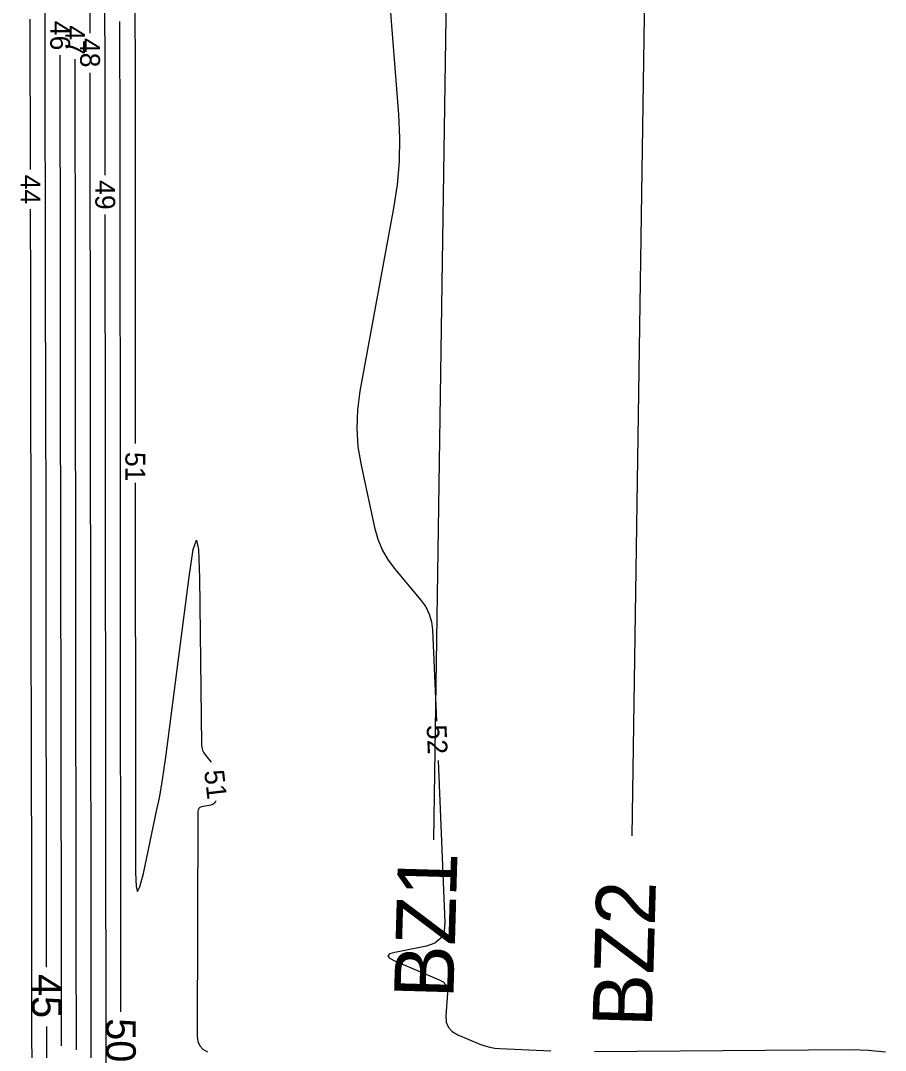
# Model space of a CAD drawing. Extents: x 2384780 to 2405861, y 547869 to 573706.
# Drawn here: x 2395712.7 to 2395800, y 552951.7 to 553055.7 of the extents above; entities that cross this region are included whole.
import ezdxf

# ---------------------------------------------------------------- set-up
doc = ezdxf.new("R2010")
doc.units = 0
for name, color, linetype in [('Old_Level_60', 7, 'Continuous'), ('Old_Level_61', 7, 'Continuous'), ('Prop Buffer Zone 1', 7, 'Continuous'), ('Prop Buffer Zone 2', 7, 'Continuous')]:
    doc.layers.add(name, color=color, linetype=linetype)

msp = doc.modelspace()

# ---------------------------------------------------------------- linework, layer by layer
at = {"layer": 'Old_Level_60'}
for points in [[(2395724.18275, 553066.506), (2395724.204, 553041.30075), (2395724.2045, 553040.885), (2395724.205, 553040.469), (2395724.2055, 553040.05325), (2395724.20625, 553039.6375), (2395724.2085, 553038.2795), (2395724.209, 553037.9885), (2395724.2095, 553037.6975), (2395724.20975, 553037.40625), (2395724.21, 553037.11525), (2395724.2295, 553013.02525)], [(2395721.19, 553040.11925), (2395721.185, 553042.84575), (2395721.18325, 553043.8965), (2395721.18175, 553044.94725), (2395721.1805, 553045.998), (2395721.1795, 553047.04875), (2395721.1675, 553061.387)], [(2395719.6635, 553054.45425), (2395719.6595, 553059.31975)], [(2395749.94775, 553057.37725), (2395750.809, 553046.24275), (2395750.91625, 553043.86075), (2395750.869, 553041.487), (2395750.667, 553039.12125), (2395750.3105, 553036.76375), (2395746.90725, 553018.30075), (2395746.6555, 553016.4275), (2395746.591, 553014.557), (2395746.714, 553012.6895), (2395747.0245, 553010.825), (2395748.39175, 553004.523), (2395748.7175, 553003.3595), (2395749.17575, 553002.261), (2395749.76625, 553001.2275), (2395750.48925, 553000.25925), (2395753.06725, 552997.203), (2395753.55525, 552996.52275), (2395753.914, 552995.7925), (2395754.14375, 552995.01175), (2395754.24475, 552994.181), (2395754.634, 552984.987)], [(2395713.65025, 553040.6775), (2395713.624, 553055.60075), (2395713.6235, 553055.8715)], [(2395716.79125, 552952.208), (2395716.782, 552957.5085), (2395716.77925, 552959.08925), (2395716.77725, 552960.67), (2395716.7755, 552962.25075), (2395716.774, 552963.8315), (2395716.77025, 552968.995), (2395716.7695, 552970.1015), (2395716.76825, 552971.208), (2395716.76675, 552972.3145), (2395716.76475, 552973.421), (2395716.73925, 552988.03075), (2395716.737, 552989.527), (2395716.73475, 552991.0235), (2395716.73325, 552992.52), (2395716.73175, 552994.01625), (2395716.728, 552998.90475), (2395716.727, 552999.95225), (2395716.726, 553000.99975), (2395716.7245, 553002.04725), (2395716.72275, 553003.09475), (2395716.69575, 553018.51925), (2395716.69325, 553019.93675), (2395716.6915, 553021.35425), (2395716.68975, 553022.77175), (2395716.6885, 553024.18925), (2395716.68475, 553028.81975), (2395716.68375, 553029.81225), (2395716.6825, 553030.8045), (2395716.68125, 553031.79675), (2395716.6795, 553032.789), (2395716.651, 553048.97725), (2395716.64875, 553050.32075), (2395716.647, 553051.66425), (2395716.64625, 553052.20775)], [(2395718.2885, 552951.80375), (2395718.28325, 552954.7115), (2395718.2805, 552956.456), (2395718.27825, 552958.2005), (2395718.27625, 552959.945), (2395718.27475, 552961.6895), (2395718.269, 552969.3825), (2395718.26775, 552971.031), (2395718.26575, 552972.6795), (2395718.2635, 552974.328), (2395718.261, 552975.9765), (2395718.2455, 552984.83825), (2395718.24225, 552986.737), (2395718.23975, 552988.636), (2395718.2375, 552990.535), (2395718.23575, 552992.43375), (2395718.2305, 552999.4265), (2395718.229, 553000.92475), (2395718.2275, 553002.42325), (2395718.22525, 553003.92175), (2395718.223, 553005.42), (2395718.206, 553015.1015), (2395718.20275, 553017.0725), (2395718.2, 553019.0435), (2395718.19775, 553021.01425), (2395718.19575, 553022.98525), (2395718.1905, 553029.42375), (2395718.18925, 553030.80325), (2395718.18775, 553032.183), (2395718.18575, 553033.56275), (2395718.1835, 553034.94225), (2395718.16475, 553045.66575), (2395718.1615, 553047.5455), (2395718.159, 553049.42525), (2395718.15675, 553051.305), (2395718.15625, 553051.80375)], [(2395719.78725, 552950.45425), (2395719.78225, 552953.3675), (2395719.78025, 552954.54925), (2395719.77875, 552955.731), (2395719.7775, 552956.91275), (2395719.77625, 552958.09475), (2395719.76725, 552970.5215), (2395719.76575, 552972.33625), (2395719.76375, 552974.151), (2395719.76125, 552975.9655), (2395719.75825, 552977.78025), (2395719.748, 552983.708), (2395719.74575, 552984.97825), (2395719.744, 552986.2485), (2395719.74275, 552987.51875), (2395719.7415, 552988.789), (2395719.733, 552999.981), (2395719.73125, 553001.914), (2395719.729, 553003.84675), (2395719.72625, 553005.7795), (2395719.723, 553007.7125), (2395719.712, 553014.0265), (2395719.70975, 553015.3795), (2395719.708, 553016.7325), (2395719.70625, 553018.0855), (2395719.705, 553019.4385), (2395719.697, 553029.47425), (2395719.695, 553031.518), (2395719.69275, 553033.5615), (2395719.68975, 553035.60525), (2395719.6865, 553037.649), (2395719.67475, 553044.325), (2395719.6725, 553045.75575), (2395719.67025, 553047.18625), (2395719.66875, 553048.61675), (2395719.66725, 553050.0475), (2395719.667, 553050.45425)], [(2395713.821, 552939.0115), (2395713.77625, 552964.812), (2395713.7755, 552965.21025), (2395713.775, 552965.60875), (2395713.7745, 552966.00725), (2395713.77425, 552966.40575), (2395713.77325, 552967.7075), (2395713.773, 552967.98625), (2395713.77275, 552968.26525), (2395713.77225, 552968.54425), (2395713.77175, 552968.823), (2395713.726, 552995.09225), (2395713.72525, 552995.4455), (2395713.725, 552995.7985), (2395713.7245, 552996.15175), (2395713.72425, 552996.50475), (2395713.72325, 552997.65825), (2395713.723, 552997.9055), (2395713.72275, 552998.15275), (2395713.7225, 552998.4), (2395713.722, 552998.647), (2395713.67525, 553025.3545), (2395713.67475, 553025.66525), (2395713.67425, 553025.976), (2395713.674, 553026.28675), (2395713.6735, 553026.59725), (2395713.67275, 553027.61225), (2395713.6725, 553027.82975), (2395713.67225, 553028.04725), (2395713.672, 553028.26475), (2395713.67175, 553028.48225), (2395713.65725, 553036.6775)], [(2395721.28775, 552948.1775), (2395721.2815, 552951.7365), (2395721.28025, 552952.499), (2395721.27925, 552953.26175), (2395721.2785, 552954.02425), (2395721.27775, 552954.787), (2395721.2645, 552973.15075), (2395721.26325, 552974.3865), (2395721.262, 552975.62225), (2395721.26025, 552976.858), (2395721.25825, 552978.094), (2395721.25125, 552982.131), (2395721.24975, 552982.996), (2395721.2485, 552983.861), (2395721.2475, 552984.726), (2395721.24675, 552985.59125), (2395721.23375, 553002.52475), (2395721.2325, 553003.8975), (2395721.231, 553005.27025), (2395721.229, 553006.643), (2395721.22675, 553008.01575), (2395721.219, 553012.49975), (2395721.2175, 553013.46075), (2395721.216, 553014.42175), (2395721.215, 553015.3825), (2395721.214, 553016.3435), (2395721.2015, 553031.938), (2395721.2, 553033.43925), (2395721.19825, 553034.94025), (2395721.1965, 553036.11925)], [(2395724.2335, 553009.02525), (2395724.2345, 553008.47075), (2395724.23475, 553008.294), (2395724.235, 553008.11725), (2395724.23525, 553007.9405), (2395724.2355, 553007.764), (2395724.2575, 552979.24225), (2395724.2575, 552979.16425), (2395724.2575, 552979.086), (2395724.25775, 552979.00775), (2395724.25775, 552978.92975), (2395724.25825, 552978.6745), (2395724.2585, 552978.61975), (2395724.2585, 552978.56525), (2395724.2585, 552978.5105), (2395724.2585, 552978.45575), (2395724.265, 552969.69125), (2395724.315, 552968.2775), (2395724.46275, 552967.7925), (2395724.708, 552968.23625), (2395725.0505, 552969.60875), (2395726.39025, 552975.89625), (2395726.6635, 552977.24575), (2395726.909, 552978.60025), (2395727.1265, 552979.9595), (2395727.31625, 552981.3235), (2395729.66075, 552999.5415), (2395730.085, 553002.3245), (2395730.40125, 553003.24225), (2395730.60975, 553002.29425), (2395730.71, 552999.48075), (2395730.9195, 552982.60975), (2395730.9475, 552982.313), (2395731.02375, 552982.034), (2395731.1485, 552981.773), (2395731.3215, 552981.53025), (2395731.90175, 552980.84225)], [(2395754.80325, 552980.9905), (2395755.495, 552964.65375), (2395755.4095, 552963.757), (2395755.06925, 552963.06075), (2395754.4735, 552962.5645), (2395753.62275, 552962.26875), (2395750.42675, 552961.62975), (2395749.908, 552961.47575), (2395749.72125, 552961.288), (2395749.86625, 552961.0665), (2395750.34325, 552960.811), (2395754.92375, 552958.871), (2395755.31375, 552958.643), (2395755.58225, 552958.3405), (2395755.7295, 552957.964), (2395755.7555, 552957.513)], [(2395732.358, 552976.93925), (2395732.356, 552976.91875), (2395732.259, 552976.72), (2395732.08875, 552976.57825), (2395731.846, 552976.49375), (2395730.9335, 552976.31125), (2395730.76225, 552976.25225), (2395730.64, 552976.153), (2395730.56625, 552976.01375), (2395730.5415, 552975.83425), (2395730.4865, 552953.15675), (2395730.55, 552952.637), (2395730.7435, 552952.203), (2395731.06675, 552951.855), (2395731.51975, 552951.59275)], [(2395755.7555, 552957.513), (2395755.594, 552955.235), (2395755.63125, 552954.59125), (2395755.84225, 552954.0545), (2395756.22675, 552953.62475), (2395756.78525, 552953.302), (2395759.0355, 552952.3625), (2395759.52275, 552952.1835), (2395760.02, 552952.04925), (2395760.527, 552951.95975), (2395761.04425, 552951.91475), (2395766.1955, 552951.69225)], [(2395770.61275, 552951.6135), (2395796.50875, 552951.8075), (2395798.24675, 552951.7615), (2395799.96925, 552951.5975)]]:
    msp.add_lwpolyline(points, dxfattribs=at)
at = {"layer": 'Old_Level_61'}
for points in [[(2395715.28075, 552960.15), (2395715.279, 552961.16025), (2395715.2775, 552962.14975), (2395715.276, 552963.1395), (2395715.275, 552964.129), (2395715.27425, 552965.1185), (2395715.27175, 552968.35125), (2395715.27125, 552969.044), (2395715.2705, 552969.73675), (2395715.2695, 552970.4295), (2395715.26825, 552971.122), (2395715.23275, 552991.5615), (2395715.23125, 552992.48625), (2395715.22975, 552993.411), (2395715.22875, 552994.33575), (2395715.228, 552995.2605), (2395715.22575, 552998.2815), (2395715.225, 552998.92875), (2395715.22425, 552999.57625), (2395715.2235, 553000.2235), (2395715.2225, 553000.871), (2395715.1855, 553021.937), (2395715.184, 553022.801), (2395715.18275, 553023.665), (2395715.18175, 553024.52925), (2395715.181, 553025.39325), (2395715.17875, 553028.216), (2395715.17825, 553028.821), (2395715.1775, 553029.42575), (2395715.1765, 553030.03075), (2395715.1755, 553030.6355), (2395715.1375, 553052.289), (2395715.13625, 553053.09625), (2395715.135, 553053.90325), (2395715.134, 553054.7105), (2395715.13325, 553055.51775), (2395715.131, 553058.1545)], [(2395722.77625, 552955.62425), (2395722.7615, 552975.77975), (2395722.761, 552976.43675), (2395722.76025, 552977.09375), (2395722.75925, 552977.75075), (2395722.75825, 552978.40775), (2395722.7545, 552980.55375), (2395722.75375, 552981.01375), (2395722.753, 552981.4735), (2395722.7525, 552981.9335), (2395722.75225, 552982.39325), (2395722.73475, 553005.06875), (2395722.734, 553005.88125), (2395722.733, 553006.69375), (2395722.732, 553007.50625), (2395722.7305, 553008.31875), (2395722.726, 553010.97325), (2395722.725, 553011.542), (2395722.72425, 553012.11075), (2395722.7235, 553012.6795), (2395722.723, 553013.24825), (2395722.70575, 553034.402), (2395722.705, 553035.3605), (2395722.70375, 553036.31875), (2395722.7025, 553037.27725), (2395722.701, 553038.2355), (2395722.6955, 553041.3665), (2395722.69425, 553042.03725), (2395722.69325, 553042.70825), (2395722.6925, 553043.379), (2395722.692, 553044.05), (2395722.68225, 553055.62425)], [(2395715.3135, 552941.39075), (2395715.29125, 552954.15)]]:
    msp.add_lwpolyline(points, dxfattribs=at)
at = {"layer": 'Prop Buffer Zone 1'}
msp.add_lwpolyline([(2395754.37725, 552972.9875), (2395756.97675, 553145.826), (2395759.027, 553514.71225), (2395763.5465, 553713.787)], dxfattribs=at)
at = {"layer": 'Prop Buffer Zone 2'}
msp.add_lwpolyline([(2395774.38575, 552973.39875), (2395776.976, 553145.62), (2395779.02575, 553514.42975), (2395783.54125, 553713.333)], dxfattribs=at)

# ---------------------------------------------------------------- texts
at = {"layer": 'Old_Level_60'}
for s, rotation, p in [('46', 270.05455, (2395715.64275, 553055.68725)), ('47', 270.0506806, (2395717.153, 553055.23575)), ('48', 270.0484194, (2395718.664, 553053.957)), ('44', 270.1008389, (2395712.651, 553040.156)), ('49', 270.0966417, (2395720.191, 553039.59775)), ('51', 270.0568639, (2395723.23, 553012.158)), ('52', 272.4247722, (2395753.6505, 552984.57475)), ('51', 276.6671806, (2395731.181, 552979.9465))]:
    msp.add_text(s, height=2, rotation=rotation, dxfattribs=at).set_placement(p)
at = {"layer": 'Old_Level_61'}
for s, rotation, p in [('45', 270.0996333, (2395713.782, 552959.4505)), ('50', 270.0531667, (2395721.27625, 552954.985))]:
    msp.add_text(s, height=3, rotation=rotation, dxfattribs=at).set_placement(p)
at = {"layer": 'Prop Buffer Zone 1'}
msp.add_text('BZ1', height=6, rotation=88.3668167, dxfattribs=at).set_placement((2395756.3475, 552956.941))
at = {"layer": 'Prop Buffer Zone 2'}
msp.add_text('BZ2', height=6, rotation=88.3668167, dxfattribs=at).set_placement((2395776.389, 552954.03475))

doc.saveas('drawing.dxf')
